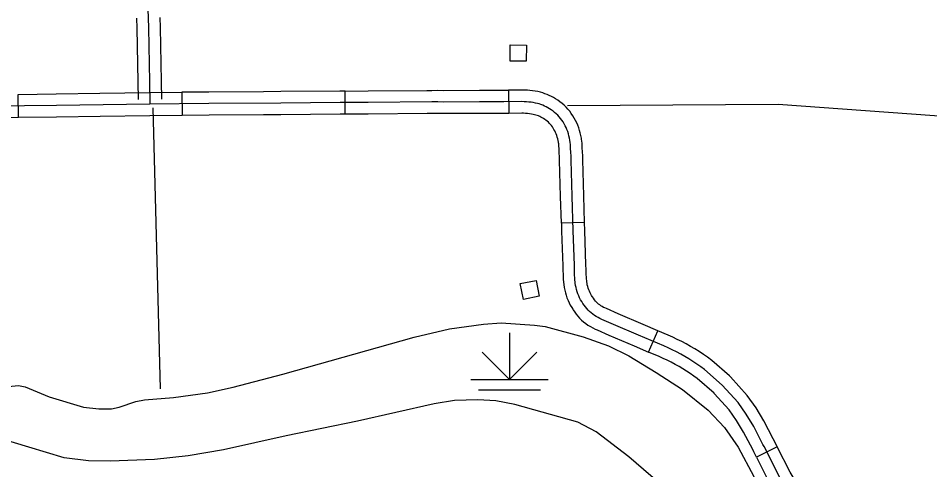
# Model space of a CAD drawing. Extents: x -19 to 366, y -4 to 359.
# Drawn here: x 167.092 to 168.207, y 181.675 to 182.228 of the extents above; entities that cross this region are included whole.
import ezdxf

# ---------------------------------------------------------------- set-up
doc = ezdxf.new("R2010")
doc.units = 0
for name, color, linetype in [('21', 7, 'Continuous'), ('R_Axis Annot', 7, 'Continuous'), ('R_ROW', 7, 'Continuous'), ('R_ROW Annot', 7, 'Continuous'), ('Sheet Fence', 7, 'Continuous'), ('T_Drafting', 7, 'Continuous'), ('T_Vehicle Path Lt Major', 7, 'Continuous')]:
    doc.layers.add(name, color=color, linetype=linetype)

msp = doc.modelspace()

# ---------------------------------------------------------------- linework, layer by layer
at = {"layer": '21'}
for points in [[(167.7136, 182.1955), (167.7134, 182.1758), (167.6937, 182.1759), (167.6938, 182.1956)], [(167.7256, 181.9071), (167.7294, 181.8878), (167.71, 181.884), (167.7062, 181.9033)]]:
    msp.add_lwpolyline(points, close=True, dxfattribs=at)
at = {"layer": 'R_Axis Annot'}
for points in [[(167.2568, 182.1186), (167.2656, 181.7743)], [(167.764, 182.1215), (168.0218, 182.123), (168.2635, 182.1054)]]:
    msp.add_lwpolyline(points, dxfattribs=at)
at = {"layer": 'R_ROW'}
for p, q in [((167.292, 182.1376), (167.2923, 182.1092)), ((167.4921, 182.1108), (167.4921, 182.1392)), ((167.6919, 182.1403), (167.6922, 182.1118)), ((167.0923, 182.1067), (167.0919, 182.1351)), ((167.7848, 181.9783), (167.7564, 181.9775)), ((167.8631, 181.8194), (167.8743, 181.8456)), ((168.0206, 181.7033), (167.9953, 181.6905))]:
    msp.add_line(p, q, dxfattribs=at)
for points in [[(167.1919, 182.1364), (167.2528, 182.1372), (167.292, 182.1376)], [(167.392, 182.1383), (167.3252, 182.1379), (167.292, 182.1376)], [(167.4921, 182.1392), (167.4856, 182.1392), (167.4131, 182.1384), (167.392, 182.1383)], [(167.4921, 182.1392), (167.52, 182.1393), (167.592, 182.14)], [(167.592, 182.14), (167.5981, 182.14), (167.6053, 182.1401), (167.6127, 182.1399), (167.6563, 182.1401), (167.6856, 182.1402), (167.686, 182.1402), (167.6919, 182.1403)], [(167.7811, 182.08), (167.7809, 182.0814), (167.7803, 182.0846), (167.7795, 182.0878), (167.7786, 182.0909), (167.7776, 182.0941), (167.7764, 182.0972), (167.7752, 182.1002), (167.7737, 182.1032), (167.7722, 182.1061), (167.7705, 182.1089), (167.7686, 182.1117), (167.7666, 182.1144), (167.7645, 182.1169), (167.7622, 182.1194), (167.7598, 182.1218), (167.7573, 182.124), (167.7547, 182.126), (167.752, 182.1279), (167.7493, 182.1297), (167.7469, 182.1311), (167.7443, 182.1325), (167.7417, 182.1337), (167.739, 182.1349), (167.7363, 182.1359), (167.7336, 182.1368), (167.7308, 182.1377), (167.7278, 182.1384), (167.7243, 182.139), (167.7211, 182.1395), (167.7179, 182.1398), (167.7148, 182.1401), (167.7116, 182.1403), (167.7082, 182.1404), (167.6919, 182.1403)], [(167.0919, 182.1351), (167.1385, 182.1357), (167.1919, 182.1364)], [(168.0237, 181.6656), (168.0045, 181.7038), (168.0031, 181.7064), (167.9917, 181.7283), (167.9827, 181.7432), (167.9727, 181.7575), (167.9533, 181.779), (167.9316, 181.7981), (167.927, 181.8015), (167.9222, 181.8048), (167.9174, 181.808), (167.9124, 181.8111), (167.9075, 181.8141), (167.9024, 181.8169), (167.8973, 181.8196), (167.8921, 181.8222), (167.8869, 181.8247), (167.8816, 181.827), (167.8509, 181.8401), (167.8202, 181.8532), (167.806, 181.8595), (167.8036, 181.8605), (167.8014, 181.8616), (167.7991, 181.8629), (167.7969, 181.8642), (167.7949, 181.8657), (167.7929, 181.8673), (167.791, 181.869), (167.7891, 181.8708), (167.7875, 181.8727), (167.7859, 181.8747), (167.7842, 181.8768), (167.7827, 181.879), (167.7813, 181.8813), (167.7799, 181.8836), (167.7787, 181.8859), (167.7776, 181.8883), (167.7766, 181.8908), (167.7758, 181.8933), (167.775, 181.8959), (167.7744, 181.8985), (167.7738, 181.9011), (167.7734, 181.9037), (167.773, 181.9092), (167.7727, 181.9147), (167.7724, 181.9202), (167.7723, 181.9257), (167.7709, 181.9679), (167.7697, 182.0102), (167.7685, 182.0546), (167.7683, 182.0593), (167.7681, 182.0641), (167.7678, 182.0689), (167.7676, 182.0737), (167.7673, 182.0763), (167.7669, 182.079), (167.7664, 182.0816), (167.7657, 182.0842), (167.765, 182.0868), (167.7642, 182.0894), (167.7632, 182.0919), (167.7622, 182.0943), (167.761, 182.0967), (167.7598, 182.0991), (167.7585, 182.1013), (167.757, 182.1035), (167.7555, 182.1056), (167.7538, 182.1076), (167.752, 182.1095), (167.7502, 182.1113), (167.7482, 182.113), (167.7462, 182.1146), (167.7441, 182.1162), (167.7419, 182.1175), (167.7399, 182.1187), (167.7379, 182.1198), (167.7358, 182.1208), (167.7337, 182.1217), (167.7315, 182.1226), (167.7293, 182.1233), (167.7271, 182.1239), (167.7249, 182.1245), (167.7221, 182.125), (167.7193, 182.1254), (167.7165, 182.1257), (167.7137, 182.1259), (167.7109, 182.1261), (167.7081, 182.1262), (167.6861, 182.126), (167.6857, 182.126), (167.6563, 182.1259), (167.6126, 182.1257), (167.6051, 182.1259), (167.5981, 182.1258), (167.5201, 182.1251), (167.4857, 182.125), (167.4132, 182.1242), (167.3253, 182.1237), (167.253, 182.123)], [(167.253, 182.123), (167.1386, 182.1215), (167.06, 182.1205), (166.9686, 182.1201), (166.9007, 182.1192), (166.8402, 182.1185), (166.7756, 182.1179), (166.7391, 182.1175), (166.7067, 182.1172), (166.6369, 182.1163), (166.579, 182.1161), (166.546, 182.1156), (166.4757, 182.1152), (166.4166, 182.1149), (166.351, 182.1149), (166.2798, 182.115), (166.2549, 182.1151)], [(167.0923, 182.1067), (167.0602, 182.1063), (166.9922, 182.106)], [(167.1923, 182.108), (167.1388, 182.1073), (167.0923, 182.1067)], [(167.2923, 182.1092), (167.2531, 182.1088), (167.1923, 182.108)], [(167.3922, 182.1099), (167.3254, 182.1095), (167.2923, 182.1092)], [(167.4921, 182.1108), (167.4858, 182.1108), (167.4133, 182.11), (167.3922, 182.1099)], [(167.5922, 182.1116), (167.5201, 182.1109), (167.4921, 182.1108)], [(167.6922, 182.1118), (167.6863, 182.1118), (167.6858, 182.1118), (167.6564, 182.1117), (167.6125, 182.1115), (167.605, 182.1117), (167.5982, 182.1116), (167.5922, 182.1116)], [(167.753, 182.0756), (167.7529, 182.0766), (167.7525, 182.0786), (167.752, 182.0807), (167.7514, 182.0827), (167.7508, 182.0846), (167.7501, 182.0866), (167.7493, 182.0885), (167.7484, 182.0903), (167.7474, 182.0922), (167.7464, 182.0938), (167.7454, 182.0953), (167.7443, 182.0968), (167.7431, 182.0983), (167.7418, 182.0996), (167.7405, 182.1009), (167.7391, 182.1021), (167.7376, 182.1033), (167.7361, 182.1044), (167.7345, 182.1054), (167.7329, 182.1063), (167.7314, 182.1071), (167.7299, 182.1079), (167.7283, 182.1086), (167.7267, 182.1092), (167.7251, 182.1097), (167.7234, 182.1102), (167.722, 182.1106), (167.7199, 182.1109), (167.7175, 182.1113), (167.7151, 182.1116), (167.7127, 182.1118), (167.7102, 182.1119), (167.7079, 182.112), (167.6922, 182.1118)], [(167.7564, 181.9775), (167.7555, 182.0098), (167.7543, 182.0541), (167.7541, 182.0587), (167.7539, 182.0634), (167.7537, 182.0681), (167.7534, 182.0725), (167.7532, 182.0745), (167.753, 182.0756)], [(167.7848, 181.9783), (167.7839, 182.0106), (167.7827, 182.055), (167.7825, 182.0599), (167.7823, 182.0648), (167.782, 182.0697), (167.7817, 182.0748), (167.7814, 182.0781), (167.7811, 182.0799)], [(167.7564, 181.9775), (167.7567, 181.9675), (167.7581, 181.9252), (167.7582, 181.9197), (167.7585, 181.9139), (167.7588, 181.9082), (167.7593, 181.9021), (167.7598, 181.8986), (167.7605, 181.8953), (167.7613, 181.8921), (167.7622, 181.889), (167.7633, 181.8859), (167.7646, 181.8827), (167.7659, 181.8797), (167.7674, 181.8768), (167.7691, 181.8739), (167.7703, 181.872)], [(167.7942, 181.8874), (167.7934, 181.8886), (167.7924, 181.8903), (167.7915, 181.8921), (167.7907, 181.894), (167.7899, 181.8958), (167.7893, 181.8977), (167.7887, 181.8996), (167.7882, 181.9016), (167.7878, 181.9035), (167.7876, 181.9053), (167.7872, 181.9102), (167.7868, 181.9154), (167.7866, 181.9206), (167.7865, 181.9261), (167.7851, 181.9683), (167.7848, 181.9783)], [(167.8743, 181.8456), (167.8564, 181.8531), (167.8259, 181.8662), (167.8116, 181.8726), (167.8095, 181.8735), (167.8079, 181.8742), (167.8063, 181.8751), (167.8048, 181.876), (167.8034, 181.8771), (167.802, 181.8782), (167.8007, 181.8793), (167.7995, 181.8805), (167.7983, 181.8819), (167.797, 181.8835), (167.7957, 181.8853), (167.7945, 181.8869), (167.7942, 181.8874)], [(167.7703, 181.872), (167.7709, 181.8711), (167.7728, 181.8684), (167.7747, 181.866), (167.7766, 181.8636), (167.7788, 181.8611), (167.7812, 181.8587), (167.7837, 181.8564), (167.7863, 181.8543), (167.789, 181.8524), (167.7919, 181.8506), (167.7948, 181.849), (167.7978, 181.8475), (167.8004, 181.8465), (167.8145, 181.8402), (167.8453, 181.827), (167.8631, 181.8194)], [(167.9621, 181.7902), (167.9406, 181.8092), (167.9352, 181.8131), (167.9302, 181.8166), (167.925, 181.82), (167.9198, 181.8232), (167.9146, 181.8264), (167.9092, 181.8294), (167.9038, 181.8322), (167.8983, 181.835), (167.8927, 181.8376), (167.8872, 181.8401), (167.8743, 181.8456)], [(167.9433, 181.7689), (167.9227, 181.787), (167.9187, 181.79), (167.9142, 181.7931), (167.9097, 181.7961), (167.905, 181.799), (167.9004, 181.8018), (167.8956, 181.8044), (167.8908, 181.807), (167.8859, 181.8094), (167.881, 181.8117), (167.8759, 181.814), (167.8631, 181.8194)], [(168.0206, 181.7033), (168.0171, 181.7103), (168.0157, 181.713), (168.0041, 181.7352), (167.9946, 181.751), (167.9838, 181.7664), (167.9633, 181.7891), (167.9621, 181.7902)], [(167.9953, 181.6905), (167.9918, 181.6974), (167.9905, 181.6999), (167.9793, 181.7213), (167.9708, 181.7355), (167.9616, 181.7487), (167.9433, 181.7688), (167.9433, 181.7689)], [(168.0709, 181.6361), (168.0681, 181.6366), (168.0666, 181.6371), (168.0648, 181.6377), (168.0631, 181.6384), (168.0614, 181.6392), (168.0598, 181.6401), (168.0582, 181.6411), (168.0567, 181.6421), (168.0552, 181.6433), (168.0538, 181.6445), (168.0524, 181.6458), (168.0511, 181.6472), (168.0505, 181.6481), (168.0362, 181.6724), (168.0206, 181.7033)], [(167.9953, 181.6905), (168.0112, 181.6588), (168.0271, 181.6318), (168.0297, 181.6285), (168.0321, 181.626), (168.0345, 181.6237), (168.0371, 181.6214), (168.0397, 181.6193), (168.0426, 181.6173), (168.0455, 181.6155), (168.0484, 181.6139), (168.0515, 181.6124), (168.0547, 181.6111), (168.0579, 181.61), (168.0615, 181.609), (168.0656, 181.6082)]]:
    msp.add_lwpolyline(points, dxfattribs=at)
at = {"layer": 'R_ROW Annot'}
for points in [[(167.2395, 182.6287), (167.2408, 182.5772), (167.2427, 182.5101), (167.2442, 182.4401), (167.246, 182.3802), (167.2486, 182.298), (167.2514, 182.2167), (167.2526, 182.1505), (167.253, 182.123)], [(167.2368, 182.2284), (167.2372, 182.2163), (167.2384, 182.1503), (167.2387, 182.1287)], [(167.2652, 182.2293), (167.2656, 182.217), (167.2668, 182.1507), (167.2671, 182.1291)]]:
    msp.add_lwpolyline(points, dxfattribs=at)
at = {"layer": 'Sheet Fence'}
for points in [[(176.1271, 2.4436), (175.8876, 11.0613), (175.6472, 19.6792), (175.4061, 28.2972), (175.164, 36.9153), (174.9212, 45.5335), (174.6775, 54.1519), (174.433, 62.7704), (174.1876, 71.389), (173.9414, 80.0077), (173.6944, 88.6266), (173.4466, 97.2456), (173.1979, 105.8647), (172.9484, 114.484), (172.6981, 123.1034), (172.447, 131.7229), (172.195, 140.3425), (171.9422, 148.9623), (171.6886, 157.5822), (171.4342, 166.2022), (171.179, 174.8224), (170.9229, 183.4427), (170.666, 192.0631), (170.4084, 200.6837), (170.1499, 209.3044), (169.8906, 217.9252), (169.6305, 226.5461), (169.3695, 235.1672), (169.1078, 243.7884), (168.8453, 252.4098), (168.5819, 261.0312), (168.3178, 269.6528), (168.0528, 278.2746), (167.7871, 286.8964), (167.5205, 295.5185), (167.2532, 304.1406), (166.985, 312.7629), (166.7161, 321.3853), (166.4463, 330.0078), (166.1758, 338.6305), (165.9044, 347.2533)], [(168.7902, 2.2442), (168.5607, 10.8615), (168.3304, 19.479), (168.0993, 28.0965), (167.8673, 36.7142), (167.6346, 45.3321), (167.4011, 53.95), (167.1668, 62.5681), (166.9316, 71.1863), (166.6957, 79.8047), (166.459, 88.4232), (166.2215, 97.0418), (165.9832, 105.6605), (165.7441, 114.2794), (165.5043, 122.8984), (165.2636, 131.5176), (165.0221, 140.1368), (164.7799, 148.7563), (164.5369, 157.3758), (164.2931, 165.9955), (164.0485, 174.6153), (163.8031, 183.2352), (163.5569, 191.8553), (163.31, 200.4755), (163.0623, 209.0959), (162.8138, 217.7164), (162.5645, 226.337), (162.3145, 234.9577), (162.0637, 243.5786), (161.8121, 252.1997), (161.5597, 260.8208), (161.3066, 269.4421), (161.0527, 278.0636), (160.798, 286.6851), (160.5426, 295.3068), (160.2864, 303.9287), (160.0294, 312.5507), (159.7717, 321.1728), (159.5132, 329.7951), (159.2539, 338.4175), (158.9939, 347.04)], [(0, 180.8999), (7.1228, 180.9044), (14.2457, 180.9176), (21.3685, 180.9397), (28.4912, 180.9706), (35.614, 181.0103), (42.7366, 181.0589), (49.8592, 181.1163), (56.9818, 181.1825), (64.1042, 181.2575), (71.2266, 181.3414), (78.3488, 181.4341), (85.4709, 181.5357), (92.5929, 181.646), (99.7147, 181.7652), (106.8364, 181.8933), (113.9579, 182.0301), (121.0793, 182.1758), (128.2005, 182.3303), (135.3214, 182.4936), (142.4422, 182.6658), (149.5627, 182.8468), (156.683, 183.0366), (163.8031, 183.2352), (170.9229, 183.4427), (178.0425, 183.659), (185.1617, 183.8841), (192.2807, 184.1181), (199.3994, 184.3608), (206.5178, 184.6124), (213.6359, 184.8728), (220.7537, 185.1421), (227.8711, 185.4201), (234.9881, 185.707), (242.1048, 186.0027), (249.2212, 186.3073), (256.3371, 186.6206), (263.4526, 186.9428), (270.5678, 187.2738), (277.6825, 187.6136), (284.7968, 187.9622), (291.9107, 188.3197), (299.0241, 188.6859), (306.1371, 189.061), (313.2495, 189.4449), (320.3615, 189.8377), (327.4731, 190.2392), (334.5841, 190.6495), (341.6946, 191.0687)], [(0, 172.2839), (7.1335, 172.2883), (14.267, 172.3015), (21.4005, 172.3236), (28.5339, 172.3544), (35.6673, 172.3941), (42.8006, 172.4426), (49.9339, 172.4999), (57.0671, 172.566), (64.2002, 172.6409), (71.3332, 172.7246), (78.4661, 172.8172), (85.5989, 172.9186), (92.7315, 173.0287), (99.8641, 173.1477), (106.9964, 173.2755), (114.1286, 173.4122), (121.2606, 173.5576), (128.3925, 173.7119), (135.5241, 173.8749), (142.6555, 174.0468), (149.7867, 174.2275), (156.9177, 174.417), (164.0485, 174.6153), (171.179, 174.8224), (178.3092, 175.0383), (185.4392, 175.2631), (192.5688, 175.4966), (199.6982, 175.739), (206.8273, 175.9902), (213.9561, 176.2502), (221.0845, 176.5189), (228.2126, 176.7965), (235.3404, 177.083), (242.4677, 177.3782), (249.5948, 177.6822), (256.7214, 177.995), (263.8476, 178.3167), (270.9735, 178.6471), (278.0989, 178.9863), (285.2239, 179.3344), (292.3485, 179.6912), (299.4726, 180.0569), (306.5963, 180.4314), (313.7195, 180.8146), (320.8422, 181.2067), (327.9644, 181.6076), (335.0862, 182.0172), (342.2074, 182.4357)]]:
    msp.add_spline(points, degree=3, dxfattribs=at)
at = {"layer": 'T_Drafting'}
for p, q in [((167.693, 181.8429), (167.693, 181.786)), ((167.693, 181.786), (167.6595, 181.8195)), ((167.693, 181.786), (167.7265, 181.8195)), ((167.6456, 181.786), (167.7403, 181.786)), ((167.6551, 181.7731), (167.7309, 181.7731))]:
    msp.add_line(p, q, dxfattribs=at)
at = {"layer": 'T_Vehicle Path Lt Major'}
for points in [[(167.0802, 181.7772), (167.0921, 181.7786), (167.1004, 181.7768), (167.1298, 181.7646), (167.1716, 181.7521), (167.1904, 181.7498), (167.2059, 181.7501), (167.2155, 181.7518), (167.2359, 181.7587), (167.2464, 181.7609), (167.2819, 181.7638), (167.3236, 181.7693), (167.3548, 181.7763), (167.4156, 181.7924), (167.5765, 181.8375), (167.6194, 181.848), (167.6612, 181.8538), (167.6829, 181.8551), (167.7237, 181.8525), (167.7368, 181.8507)], [(167.7368, 181.8507), (167.7829, 181.8381), (167.8139, 181.827), (167.8389, 181.8149), (167.8724, 181.7946), (167.9047, 181.7735), (167.9361, 181.7481), (167.9559, 181.7269), (167.9728, 181.7031), (167.9917, 181.6669), (168.0019, 181.6432), (168.0181, 181.6181)], [(167.8568, 181.6756), (167.8391, 181.691), (167.799, 181.7219), (167.7767, 181.7336), (167.6994, 181.7552), (167.6762, 181.7595), (167.6542, 181.7608), (167.6256, 181.7601), (167.601, 181.756), (167.5072, 181.7348), (167.4199, 181.7168), (167.3431, 181.6996), (167.2998, 181.6923), (167.2587, 181.6879), (167.2044, 181.686), (167.1781, 181.6862), (167.1481, 181.6899), (167.1051, 181.703), (167.0696, 181.7136), (167.0537, 181.7215), (167.0513, 181.7265)], [(167.9551, 181.5876), (167.9247, 181.6173), (167.8568, 181.6756)]]:
    msp.add_lwpolyline(points, dxfattribs=at)

doc.saveas('drawing.dxf')
